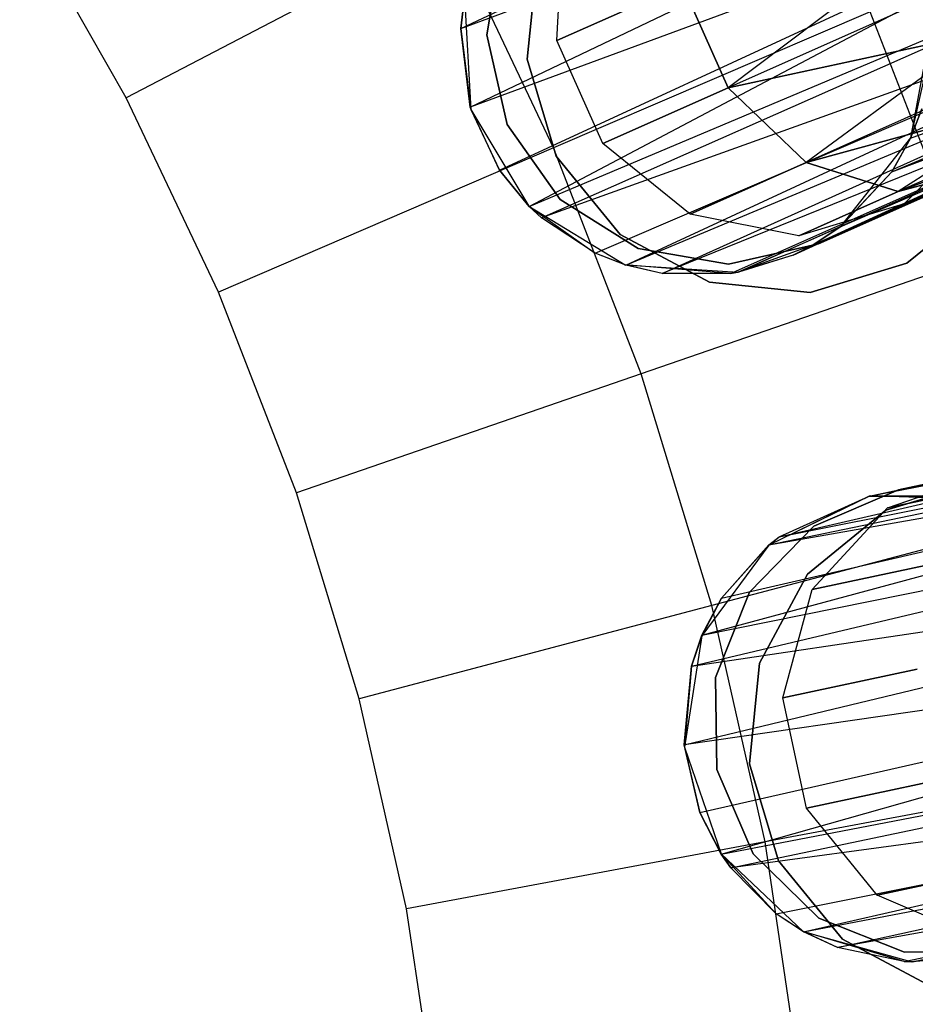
# Model space of a CAD drawing. Extents: x 0.3 to 7.1, y -3.38 to 3.38.
# Tile 295 of 394: x 4.75 to 5.13, y 0.19 to 0.6. Entities that reach past the tile are written whole.
import ezdxf

# ---------------------------------------------------------------- set-up
doc = ezdxf.new("R2010")
doc.units = 0
doc.header["$LTSCALE"] = 2.54
doc.layers.get('0').update_dxf_attribs({"linetype": 'CONTINUOUS'})

# ---------------------------------------------------------------- blocks, each defined once
blk = doc.blocks.new('SINGLES_B_BB_STL')
at = {"color": 0}
for p, q in [((4.9343, 0.6006, 41.63722), (5.26478, 0.75711, 41.48944)), ((4.9343, 0.6006, 41.63722), (5.26478, 0.75711, 41.48944)), ((4.9343, 0.6006, 41.63722), (5.27193, 0.72669, 41.47787)), ((4.9343, 0.6006, 41.63722), (5.27193, 0.72669, 41.47787)), ((4.93828, 0.56733, 41.63025), (5.27193, 0.72669, 41.47787)), ((4.93828, 0.56733, 41.63025), (5.27193, 0.72669, 41.47787)), ((5.28496, 0.69514, 41.47603), (4.93828, 0.56733, 41.63025)), ((5.28496, 0.69514, 41.47603), (4.93828, 0.56733, 41.63025)), ((4.95071, 0.54059, 41.63059), (5.28496, 0.69514, 41.47603)), ((4.95071, 0.54059, 41.63059), (5.28496, 0.69514, 41.47603)), ((4.96325, 0.52517, 41.63424), (5.28496, 0.69514, 41.47603)), ((4.96325, 0.52517, 41.63424), (5.28496, 0.69514, 41.47603)), ((4.96325, 0.52517, 41.63424), (5.30153, 0.66789, 41.48405)), ((4.96325, 0.52517, 41.63424), (5.30153, 0.66789, 41.48405)), ((4.96849, 0.52027, 41.6362), (5.30153, 0.66789, 41.48405)), ((4.96849, 0.52027, 41.6362), (5.30153, 0.66789, 41.48405)), ((4.79235, 0.57128, 5.4454), (4.74717, 0.65067, 5.4454)), ((4.79235, 0.57128, 5.4454), (4.74717, 0.65067, 5.4454)), ((5.11713, 0.53981, 41.73706), (5.37563, 0.64837, 41.60224)), ((5.11713, 0.53981, 41.73706), (5.37563, 0.64837, 41.60224)), ((5.12512, 0.55407, 41.74614), (5.37563, 0.64837, 41.60224)), ((5.12512, 0.55407, 41.74614), (5.37563, 0.64837, 41.60224)), ((5.32017, 0.64672, 41.50071), (4.96849, 0.52027, 41.6362)), ((5.32017, 0.64672, 41.50071), (4.96849, 0.52027, 41.6362)), ((4.99136, 0.5053, 41.64662), (5.32017, 0.64672, 41.50071)), ((4.99136, 0.5053, 41.64662), (5.32017, 0.64672, 41.50071)), ((5.00425, 0.50025, 41.65345), (5.32017, 0.64672, 41.50071)), ((5.00425, 0.50025, 41.65345), (5.32017, 0.64672, 41.50071)), ((4.92956, 0.6428, 5.32719), (4.79235, 0.57128, 5.4454)), ((4.92956, 0.6428, 5.32719), (4.79235, 0.57128, 5.4454)), ((4.97367, 0.54997, 5.32719), (4.92956, 0.6428, 5.32719)), ((4.97367, 0.54997, 5.32719), (4.92956, 0.6428, 5.32719)), ((4.97509, 0.59555, 14.06404), (4.97765, 0.64308, 14.06902)), ((4.97509, 0.59555, 14.19723), (4.97765, 0.64308, 14.19224)), ((4.97509, 0.59555, 14.06404), (4.97765, 0.64308, 14.06902)), ((4.97509, 0.59555, 14.19723), (4.97765, 0.64308, 14.19224)), ((5.13249, 0.63943, 13.85926), (5.04772, 0.57549, 13.94423)), ((5.13249, 0.63943, 13.85926), (5.04772, 0.57549, 13.94423)), ((5.13249, 0.63943, 14.40201), (5.04772, 0.57549, 14.31703)), ((5.13249, 0.63943, 14.40201), (5.04772, 0.57549, 14.31703)), ((4.94534, 0.598, 14.22658), (4.95195, 0.63645, 14.22658)), ((4.95195, 0.63645, 14.02658), (4.94534, 0.598, 14.02658)), ((4.95195, 0.63645, 14.02658), (4.94534, 0.598, 14.02658)), ((4.94534, 0.598, 14.22658), (4.95195, 0.63645, 14.22658)), ((5.00425, 0.50025, 41.65345), (5.33204, 0.63756, 41.51479)), ((5.00425, 0.50025, 41.65345), (5.33204, 0.63756, 41.51479)), ((5.01969, 0.49672, 41.66237), (5.33204, 0.63756, 41.51479)), ((5.01969, 0.49672, 41.66237), (5.33204, 0.63756, 41.51479)), ((5.36581, 0.63435, 41.57321), (5.08368, 0.50878, 41.70694)), ((5.36581, 0.63435, 41.57321), (5.08368, 0.50878, 41.70694)), ((5.09526, 0.51649, 41.71655), (5.36581, 0.63435, 41.57321)), ((5.09526, 0.51649, 41.71655), (5.36581, 0.63435, 41.57321)), ((5.11713, 0.53981, 41.73706), (5.36581, 0.63435, 41.57321)), ((5.11713, 0.53981, 41.73706), (5.36581, 0.63435, 41.57321)), ((4.96242, 0.58763, 41.9), (4.96672, 0.63033, 41.9)), ((4.96672, 0.63033, 41.7), (4.96242, 0.58763, 41.7)), ((4.96672, 0.63033, 41.7), (4.96242, 0.58763, 41.7)), ((4.96242, 0.58763, 41.9), (4.96672, 0.63033, 41.9)), ((5.34974, 0.63058, 41.54115), (5.01969, 0.49672, 41.66237)), ((5.34974, 0.63058, 41.54115), (5.01969, 0.49672, 41.66237)), ((5.0487, 0.49672, 41.68102), (5.34974, 0.63058, 41.54115)), ((5.0487, 0.49672, 41.68102), (5.34974, 0.63058, 41.54115)), ((5.05214, 0.49729, 41.68339), (5.34974, 0.63058, 41.54115)), ((5.05214, 0.49729, 41.68339), (5.34974, 0.63058, 41.54115)), ((5.07534, 0.50453, 41.70038), (5.34974, 0.63058, 41.54115)), ((5.07534, 0.50453, 41.70038), (5.34974, 0.63058, 41.54115)), ((5.08368, 0.50878, 41.70694), (5.34974, 0.63058, 41.54115)), ((5.08368, 0.50878, 41.70694), (5.34974, 0.63058, 41.54115)), ((4.97509, 0.59555, 14.06404), (5.02825, 0.61922, 13.94423)), ((4.97509, 0.59555, 14.06404), (5.02825, 0.61922, 13.94423)), ((5.02825, 0.61922, 14.31703), (4.97509, 0.59555, 14.19723)), ((5.02825, 0.61922, 14.31703), (4.97509, 0.59555, 14.19723)), ((5.04772, 0.57549, 13.94423), (5.02825, 0.61922, 13.94423)), ((5.02825, 0.61922, 14.31703), (5.04772, 0.57549, 14.31703)), ((5.04772, 0.57549, 13.94423), (5.02825, 0.61922, 13.94423)), ((5.02825, 0.61922, 14.31703), (5.04772, 0.57549, 14.31703)), ((4.9343, 0.6006, 41.63722), (4.93594, 0.61433, 41.6422)), ((4.9343, 0.6006, 41.63722), (4.93594, 0.61433, 41.6422)), ((5.14335, 0.61807, 13.86189), (5.04772, 0.57549, 13.94423)), ((5.14335, 0.61807, 13.86189), (5.04772, 0.57549, 13.94423)), ((5.14335, 0.61807, 14.39938), (5.04772, 0.57549, 14.31703)), ((5.14335, 0.61807, 14.39938), (5.04772, 0.57549, 14.31703)), ((4.93589, 0.61409, 41.90698), (4.9343, 0.6006, 41.63722)), ((4.93589, 0.61409, 41.90698), (4.9343, 0.6006, 41.63722)), ((4.93589, 0.61409, 41.90698), (4.93859, 0.5663, 41.90698)), ((4.93589, 0.61409, 41.90698), (4.93859, 0.5663, 41.90698)), ((5.10797, 0.60779, 5.19861), (4.97367, 0.54997, 5.32719)), ((5.10797, 0.60779, 5.19861), (4.97367, 0.54997, 5.32719)), ((5.149, 0.50188, 5.19861), (5.10797, 0.60779, 5.19861)), ((5.149, 0.50188, 5.19861), (5.10797, 0.60779, 5.19861)), ((4.93828, 0.56733, 41.63025), (4.9343, 0.6006, 41.63722)), ((4.9343, 0.6006, 41.63722), (4.93859, 0.5663, 41.90698)), ((4.9343, 0.6006, 41.63722), (4.93859, 0.5663, 41.90698)), ((4.93828, 0.56733, 41.63025), (4.9343, 0.6006, 41.63722)), ((4.95395, 0.55994, 14.22658), (4.94534, 0.598, 14.22658)), ((4.94534, 0.598, 14.02658), (4.95395, 0.55994, 14.02658)), ((4.94534, 0.598, 14.02658), (4.95395, 0.55994, 14.02658)), ((4.94534, 0.598, 14.02658), (4.94534, 0.598, 14.22658)), ((4.95395, 0.55994, 14.22658), (4.94534, 0.598, 14.22658)), ((4.94534, 0.598, 14.02658), (4.94534, 0.598, 14.22658)), ((5.04772, 0.57549, 13.94423), (5.15585, 0.59896, 13.86962)), ((5.15585, 0.59896, 14.39164), (5.04772, 0.57549, 14.31703)), ((5.04772, 0.57549, 13.94423), (5.15585, 0.59896, 13.86962)), ((5.15585, 0.59896, 14.39164), (5.04772, 0.57549, 14.31703)), ((5.15585, 0.59896, 13.86962), (5.08078, 0.54382, 13.95819)), ((5.15585, 0.59896, 13.86962), (5.08078, 0.54382, 13.95819)), ((5.15585, 0.59896, 14.39164), (5.08078, 0.54382, 14.30308)), ((5.15585, 0.59896, 14.39164), (5.08078, 0.54382, 14.30308)), ((5.12521, 0.55426, 41.90698), (5.13402, 0.6013, 41.90698)), ((5.12521, 0.55426, 41.90698), (5.13402, 0.6013, 41.90698)), ((4.99456, 0.55183, 14.06404), (4.97509, 0.59555, 14.06404)), ((4.99456, 0.55183, 14.19723), (4.97509, 0.59555, 14.19723)), ((4.97509, 0.59555, 14.19723), (4.97509, 0.59555, 14.06404)), ((4.99456, 0.55183, 14.06404), (4.97509, 0.59555, 14.06404)), ((4.97509, 0.59555, 14.19723), (4.97509, 0.59555, 14.06404)), ((4.99456, 0.55183, 14.19723), (4.97509, 0.59555, 14.19723)), ((5.12521, 0.55426, 41.90698), (5.13417, 0.59378, 41.76296)), ((5.12521, 0.55426, 41.90698), (5.13417, 0.59378, 41.76296)), ((4.97479, 0.54653, 41.9), (4.96242, 0.58763, 41.9)), ((4.96242, 0.58763, 41.7), (4.97479, 0.54653, 41.7)), ((4.96242, 0.58763, 41.7), (4.97479, 0.54653, 41.7)), ((4.96242, 0.58763, 41.7), (4.96242, 0.58763, 41.9)), ((4.97479, 0.54653, 41.9), (4.96242, 0.58763, 41.9)), ((4.96242, 0.58763, 41.7), (4.96242, 0.58763, 41.9)), ((5.16925, 0.58321, 13.88201), (5.08078, 0.54382, 13.95819)), ((5.16925, 0.58321, 13.88201), (5.08078, 0.54382, 13.95819)), ((5.16925, 0.58321, 14.37926), (5.08078, 0.54382, 14.30308)), ((5.16925, 0.58321, 14.37926), (5.08078, 0.54382, 14.30308)), ((4.99456, 0.55183, 14.06404), (5.04772, 0.57549, 13.94423)), ((4.99456, 0.55183, 14.06404), (5.04772, 0.57549, 13.94423)), ((5.04772, 0.57549, 14.31703), (4.99456, 0.55183, 14.19723)), ((5.04772, 0.57549, 14.31703), (4.99456, 0.55183, 14.19723)), ((5.08078, 0.54382, 13.95819), (5.04772, 0.57549, 13.94423)), ((5.04772, 0.57549, 14.31703), (5.08078, 0.54382, 14.30308)), ((5.08078, 0.54382, 13.95819), (5.04772, 0.57549, 13.94423)), ((5.04772, 0.57549, 14.31703), (5.08078, 0.54382, 14.30308)), ((4.83155, 0.48878, 5.4454), (4.79235, 0.57128, 5.4454)), ((4.83155, 0.48878, 5.4454), (4.79235, 0.57128, 5.4454)), ((5.08078, 0.54382, 13.95819), (5.18278, 0.57174, 13.89833)), ((5.18278, 0.57174, 14.36293), (5.08078, 0.54382, 14.30308)), ((5.08078, 0.54382, 13.95819), (5.18278, 0.57174, 13.89833)), ((5.18278, 0.57174, 14.36293), (5.08078, 0.54382, 14.30308)), ((5.18278, 0.57174, 13.89833), (5.11986, 0.53146, 13.9829)), ((5.18278, 0.57174, 13.89833), (5.11986, 0.53146, 13.9829)), ((5.18278, 0.57174, 14.36293), (5.11986, 0.53146, 14.27836)), ((5.18278, 0.57174, 14.36293), (5.11986, 0.53146, 14.27836)), ((4.95071, 0.54059, 41.63059), (4.93828, 0.56733, 41.63025)), ((4.93828, 0.56733, 41.63025), (4.93859, 0.5663, 41.90698)), ((4.93828, 0.56733, 41.63025), (4.93859, 0.5663, 41.90698)), ((4.95071, 0.54059, 41.63059), (4.93828, 0.56733, 41.63025)), ((4.93859, 0.5663, 41.90698), (4.96319, 0.52524, 41.90698)), ((4.93859, 0.5663, 41.90698), (4.95071, 0.54059, 41.63059)), ((4.93859, 0.5663, 41.90698), (4.96319, 0.52524, 41.90698)), ((4.93859, 0.5663, 41.90698), (4.95071, 0.54059, 41.63059)), ((5.19565, 0.56521, 13.91764), (5.11986, 0.53146, 13.9829)), ((5.19565, 0.56521, 13.91764), (5.11986, 0.53146, 13.9829)), ((5.19565, 0.56521, 14.34362), (5.11986, 0.53146, 14.27836)), ((5.19565, 0.56521, 14.34362), (5.11986, 0.53146, 14.27836)), ((5.12986, 0.56659, 41.75264), (5.12512, 0.55407, 41.74614)), ((5.12986, 0.56659, 41.75264), (5.12512, 0.55407, 41.74614)), ((5.12521, 0.55426, 41.90698), (5.12986, 0.56659, 41.75264)), ((5.12521, 0.55426, 41.90698), (5.12986, 0.56659, 41.75264)), ((4.97647, 0.52808, 14.22658), (4.95395, 0.55994, 14.22658)), ((4.95395, 0.55994, 14.02658), (4.97647, 0.52808, 14.02658)), ((4.95395, 0.55994, 14.02658), (4.97647, 0.52808, 14.02658)), ((4.95395, 0.55994, 14.02658), (4.95395, 0.55994, 14.22658)), ((4.97647, 0.52808, 14.22658), (4.95395, 0.55994, 14.22658)), ((4.95395, 0.55994, 14.02658), (4.95395, 0.55994, 14.22658)), ((5.11986, 0.53146, 13.9829), (5.20712, 0.56399, 13.93882)), ((5.20712, 0.56399, 14.32245), (5.11986, 0.53146, 14.27836)), ((5.11986, 0.53146, 13.9829), (5.20712, 0.56399, 13.93882)), ((5.20712, 0.56399, 14.32245), (5.11986, 0.53146, 14.27836)), ((5.15531, 0.55951, 14.09854), (5.12237, 0.52626, 14.08851)), ((5.15531, 0.55951, 14.16273), (5.12237, 0.52626, 14.17276)), ((5.15531, 0.55951, 14.09854), (5.12237, 0.52626, 14.08851)), ((5.15531, 0.55951, 14.16273), (5.12237, 0.52626, 14.17276)), ((5.0316, 0.52193, 14.06902), (4.99456, 0.55183, 14.06404)), ((5.0316, 0.52193, 14.19224), (4.99456, 0.55183, 14.19723)), ((4.99456, 0.55183, 14.19723), (4.99456, 0.55183, 14.06404)), ((5.0316, 0.52193, 14.06902), (4.99456, 0.55183, 14.06404)), ((4.99456, 0.55183, 14.19723), (4.99456, 0.55183, 14.06404)), ((5.0316, 0.52193, 14.19224), (4.99456, 0.55183, 14.19723)), ((5.09554, 0.5167, 41.90698), (5.12521, 0.55426, 41.90698)), ((5.09554, 0.5167, 41.90698), (5.12521, 0.55426, 41.90698)), ((5.11713, 0.53981, 41.73706), (5.12521, 0.55426, 41.90698)), ((5.11713, 0.53981, 41.73706), (5.12521, 0.55426, 41.90698)), ((5.12512, 0.55407, 41.74614), (5.11713, 0.53981, 41.73706)), ((5.12512, 0.55407, 41.74614), (5.11713, 0.53981, 41.73706)), ((5.12512, 0.55407, 41.74614), (5.12521, 0.55426, 41.90698)), ((5.12512, 0.55407, 41.74614), (5.12521, 0.55426, 41.90698)), ((4.97367, 0.54997, 5.32719), (4.83155, 0.48878, 5.4454)), ((4.97367, 0.54997, 5.32719), (4.83155, 0.48878, 5.4454)), ((5.01079, 0.45413, 5.32719), (4.97367, 0.54997, 5.32719)), ((5.01079, 0.45413, 5.32719), (4.97367, 0.54997, 5.32719)), ((5.1729, 0.54796, 14.22658), (5.08598, 0.50926, 14.22658)), ((5.08598, 0.50926, 14.02658), (5.1729, 0.54796, 14.02658)), ((5.1729, 0.54796, 14.22658), (5.08598, 0.50926, 14.22658)), ((5.08598, 0.50926, 14.02658), (5.1729, 0.54796, 14.02658)), ((5.00195, 0.51329, 41.9), (4.97479, 0.54653, 41.9)), ((4.97479, 0.54653, 41.7), (5.00195, 0.51329, 41.7)), ((4.97479, 0.54653, 41.7), (5.00195, 0.51329, 41.7)), ((4.97479, 0.54653, 41.7), (4.97479, 0.54653, 41.9)), ((5.00195, 0.51329, 41.9), (4.97479, 0.54653, 41.9)), ((4.97479, 0.54653, 41.7), (4.97479, 0.54653, 41.9)), ((5.0316, 0.52193, 14.06902), (5.08078, 0.54382, 13.95819)), ((5.0316, 0.52193, 14.06902), (5.08078, 0.54382, 13.95819)), ((5.08078, 0.54382, 14.30308), (5.0316, 0.52193, 14.19224)), ((5.08078, 0.54382, 14.30308), (5.0316, 0.52193, 14.19224)), ((5.11986, 0.53146, 13.9829), (5.08078, 0.54382, 13.95819)), ((5.08078, 0.54382, 14.30308), (5.11986, 0.53146, 14.27836)), ((5.11986, 0.53146, 13.9829), (5.08078, 0.54382, 13.95819)), ((5.08078, 0.54382, 14.30308), (5.11986, 0.53146, 14.27836)), ((4.96325, 0.52517, 41.63424), (4.95071, 0.54059, 41.63059)), ((4.95071, 0.54059, 41.63059), (4.96319, 0.52524, 41.90698)), ((4.95071, 0.54059, 41.63059), (4.96319, 0.52524, 41.90698)), ((4.96325, 0.52517, 41.63424), (4.95071, 0.54059, 41.63059)), ((5.11713, 0.53981, 41.73706), (5.09526, 0.51649, 41.71655)), ((5.11713, 0.53981, 41.73706), (5.09526, 0.51649, 41.71655)), ((5.11713, 0.53981, 41.73706), (5.09554, 0.5167, 41.90698)), ((5.11713, 0.53981, 41.73706), (5.09554, 0.5167, 41.90698)), ((5.156, 0.54124, 14.01272), (5.11986, 0.53146, 13.9829)), ((5.11986, 0.53146, 14.27836), (5.156, 0.54124, 14.24855)), ((5.156, 0.54124, 14.01272), (5.11986, 0.53146, 13.9829)), ((5.11986, 0.53146, 14.27836), (5.156, 0.54124, 14.24855)), ((5.12237, 0.52626, 14.08851), (5.156, 0.54124, 14.01272)), ((5.12237, 0.52626, 14.08851), (5.156, 0.54124, 14.01272)), ((5.156, 0.54124, 14.24855), (5.12237, 0.52626, 14.17276)), ((5.156, 0.54124, 14.24855), (5.12237, 0.52626, 14.17276)), ((5.07773, 0.5127, 14.07785), (5.11986, 0.53146, 13.9829)), ((5.07773, 0.5127, 14.07785), (5.11986, 0.53146, 13.9829)), ((5.11986, 0.53146, 14.27836), (5.07773, 0.5127, 14.18341)), ((5.11986, 0.53146, 14.27836), (5.07773, 0.5127, 14.18341)), ((5.00947, 0.50726, 14.22658), (4.97647, 0.52808, 14.22658)), ((4.97647, 0.52808, 14.02658), (5.00947, 0.50726, 14.02658)), ((4.97647, 0.52808, 14.02658), (5.00947, 0.50726, 14.02658)), ((4.97647, 0.52808, 14.02658), (4.97647, 0.52808, 14.22658)), ((5.00947, 0.50726, 14.22658), (4.97647, 0.52808, 14.22658)), ((4.97647, 0.52808, 14.02658), (4.97647, 0.52808, 14.22658)), ((5.15679, 0.5282, 41.9), (5.12356, 0.50104, 41.9)), ((5.12356, 0.50104, 41.7), (5.15679, 0.5282, 41.7)), ((5.12356, 0.50104, 41.7), (5.15679, 0.5282, 41.7)), ((5.15679, 0.5282, 41.9), (5.12356, 0.50104, 41.9)), ((4.96319, 0.52524, 41.90698), (5.00405, 0.50031, 41.90698)), ((4.96319, 0.52524, 41.90698), (5.00405, 0.50031, 41.90698)), ((4.96319, 0.52524, 41.90698), (4.99136, 0.5053, 41.64662)), ((4.96319, 0.52524, 41.90698), (4.99136, 0.5053, 41.64662)), ((4.96319, 0.52524, 41.90698), (4.96849, 0.52027, 41.6362)), ((4.96325, 0.52517, 41.63424), (4.96319, 0.52524, 41.90698)), ((4.96325, 0.52517, 41.63424), (4.96319, 0.52524, 41.90698)), ((4.96319, 0.52524, 41.90698), (4.96849, 0.52027, 41.6362)), ((4.96849, 0.52027, 41.6362), (4.96325, 0.52517, 41.63424)), ((4.96849, 0.52027, 41.6362), (4.96325, 0.52517, 41.63424)), ((5.12237, 0.52626, 14.08851), (5.07773, 0.5127, 14.07785)), ((5.12237, 0.52626, 14.17276), (5.07773, 0.5127, 14.18341)), ((5.12237, 0.52626, 14.08851), (5.07773, 0.5127, 14.07785)), ((5.12237, 0.52626, 14.17276), (5.07773, 0.5127, 14.18341)), ((5.12237, 0.52626, 14.17276), (5.12237, 0.52626, 14.08851)), ((5.12237, 0.52626, 14.17276), (5.12237, 0.52626, 14.08851)), ((4.99136, 0.5053, 41.64662), (4.96849, 0.52027, 41.6362)), ((4.99136, 0.5053, 41.64662), (4.96849, 0.52027, 41.6362)), ((5.07773, 0.5127, 14.07785), (5.0316, 0.52193, 14.06902)), ((5.07773, 0.5127, 14.18341), (5.0316, 0.52193, 14.19224)), ((5.0316, 0.52193, 14.19224), (5.0316, 0.52193, 14.06902)), ((5.07773, 0.5127, 14.07785), (5.0316, 0.52193, 14.06902)), ((5.0316, 0.52193, 14.19224), (5.0316, 0.52193, 14.06902)), ((5.07773, 0.5127, 14.18341), (5.0316, 0.52193, 14.19224)), ((5.05181, 0.49723, 41.90698), (5.09554, 0.5167, 41.90698)), ((5.05181, 0.49723, 41.90698), (5.09554, 0.5167, 41.90698)), ((5.08368, 0.50878, 41.70694), (5.09554, 0.5167, 41.90698)), ((5.08368, 0.50878, 41.70694), (5.09554, 0.5167, 41.90698)), ((5.09526, 0.51649, 41.71655), (5.08368, 0.50878, 41.70694)), ((5.09526, 0.51649, 41.71655), (5.08368, 0.50878, 41.70694)), ((5.09526, 0.51649, 41.71655), (5.09554, 0.5167, 41.90698)), ((5.09526, 0.51649, 41.71655), (5.09554, 0.5167, 41.90698)), ((5.03975, 0.49297, 41.9), (5.00195, 0.51329, 41.9)), ((5.00195, 0.51329, 41.7), (5.03975, 0.49297, 41.7)), ((5.00195, 0.51329, 41.7), (5.03975, 0.49297, 41.7)), ((5.00195, 0.51329, 41.7), (5.00195, 0.51329, 41.9)), ((5.03975, 0.49297, 41.9), (5.00195, 0.51329, 41.9)), ((5.00195, 0.51329, 41.7), (5.00195, 0.51329, 41.9)), ((5.07773, 0.5127, 14.18341), (5.07773, 0.5127, 14.07785)), ((5.07773, 0.5127, 14.18341), (5.07773, 0.5127, 14.07785)), ((5.04792, 0.50065, 14.22658), (5.00947, 0.50726, 14.22658)), ((5.00947, 0.50726, 14.02658), (5.04792, 0.50065, 14.02658)), ((5.00947, 0.50726, 14.02658), (5.04792, 0.50065, 14.02658)), ((5.00947, 0.50726, 14.02658), (5.00947, 0.50726, 14.22658)), ((5.04792, 0.50065, 14.22658), (5.00947, 0.50726, 14.22658)), ((5.00947, 0.50726, 14.02658), (5.00947, 0.50726, 14.22658)), ((5.08598, 0.50926, 14.22658), (5.04792, 0.50065, 14.22658)), ((5.04792, 0.50065, 14.02658), (5.08598, 0.50926, 14.02658)), ((5.04792, 0.50065, 14.02658), (5.08598, 0.50926, 14.02658)), ((5.08598, 0.50926, 14.22658), (5.04792, 0.50065, 14.22658)), ((5.08368, 0.50878, 41.70694), (5.05181, 0.49723, 41.90698)), ((5.08368, 0.50878, 41.70694), (5.05181, 0.49723, 41.90698)), ((5.08368, 0.50878, 41.70694), (5.07534, 0.50453, 41.70038)), ((5.08368, 0.50878, 41.70694), (5.07534, 0.50453, 41.70038)), ((5.08598, 0.50926, 14.02658), (5.08598, 0.50926, 14.22658)), ((5.08598, 0.50926, 14.02658), (5.08598, 0.50926, 14.22658)), ((5.00425, 0.50025, 41.65345), (4.99136, 0.5053, 41.64662)), ((5.00405, 0.50031, 41.90698), (4.99136, 0.5053, 41.64662)), ((5.00425, 0.50025, 41.65345), (4.99136, 0.5053, 41.64662)), ((5.00405, 0.50031, 41.90698), (4.99136, 0.5053, 41.64662)), ((5.149, 0.50188, 5.19861), (5.01079, 0.45413, 5.32719)), ((5.149, 0.50188, 5.19861), (5.01079, 0.45413, 5.32719)), ((5.07534, 0.50453, 41.70038), (5.05181, 0.49723, 41.90698)), ((5.07534, 0.50453, 41.70038), (5.05181, 0.49723, 41.90698)), ((5.07534, 0.50453, 41.70038), (5.05214, 0.49729, 41.68339)), ((5.07534, 0.50453, 41.70038), (5.05214, 0.49729, 41.68339)), ((5.00405, 0.50031, 41.90698), (5.05181, 0.49723, 41.90698)), ((5.01969, 0.49672, 41.66237), (5.00405, 0.50031, 41.90698)), ((5.00405, 0.50031, 41.90698), (5.00425, 0.50025, 41.65345)), ((5.01969, 0.49672, 41.66237), (5.00405, 0.50031, 41.90698)), ((5.0487, 0.49672, 41.68102), (5.00405, 0.50031, 41.90698)), ((5.0487, 0.49672, 41.68102), (5.00405, 0.50031, 41.90698)), ((5.00405, 0.50031, 41.90698), (5.05181, 0.49723, 41.90698)), ((5.00405, 0.50031, 41.90698), (5.00425, 0.50025, 41.65345)), ((5.01969, 0.49672, 41.66237), (5.00425, 0.50025, 41.65345)), ((5.01969, 0.49672, 41.66237), (5.00425, 0.50025, 41.65345)), ((5.04792, 0.50065, 14.02658), (5.04792, 0.50065, 14.22658)), ((5.04792, 0.50065, 14.02658), (5.04792, 0.50065, 14.22658)), ((5.05214, 0.49729, 41.68339), (5.0487, 0.49672, 41.68102)), ((5.05214, 0.49729, 41.68339), (5.0487, 0.49672, 41.68102)), ((5.05214, 0.49729, 41.68339), (5.05181, 0.49723, 41.90698)), ((5.05214, 0.49729, 41.68339), (5.05181, 0.49723, 41.90698)), ((5.12356, 0.50104, 41.9), (5.08246, 0.48867, 41.9)), ((5.08246, 0.48867, 41.7), (5.12356, 0.50104, 41.7)), ((5.08246, 0.48867, 41.7), (5.12356, 0.50104, 41.7)), ((5.12356, 0.50104, 41.9), (5.08246, 0.48867, 41.9)), ((5.12356, 0.50104, 41.7), (5.12356, 0.50104, 41.9)), ((5.12356, 0.50104, 41.7), (5.12356, 0.50104, 41.9)), ((5.0487, 0.49672, 41.68102), (5.01969, 0.49672, 41.66237)), ((5.0487, 0.49672, 41.68102), (5.01969, 0.49672, 41.66237)), ((5.0487, 0.49672, 41.68102), (5.05181, 0.49723, 41.90698)), ((5.0487, 0.49672, 41.68102), (5.05181, 0.49723, 41.90698)), ((5.08246, 0.48867, 41.9), (5.03975, 0.49297, 41.9)), ((5.03975, 0.49297, 41.7), (5.08246, 0.48867, 41.7)), ((5.03975, 0.49297, 41.7), (5.08246, 0.48867, 41.7)), ((5.03975, 0.49297, 41.7), (5.03975, 0.49297, 41.9)), ((5.08246, 0.48867, 41.9), (5.03975, 0.49297, 41.9)), ((5.03975, 0.49297, 41.7), (5.03975, 0.49297, 41.9)), ((4.86455, 0.4036, 5.4454), (4.83155, 0.48878, 5.4454)), ((4.86455, 0.4036, 5.4454), (4.83155, 0.48878, 5.4454)), ((5.08246, 0.48867, 41.7), (5.08246, 0.48867, 41.9)), ((5.08246, 0.48867, 41.7), (5.08246, 0.48867, 41.9)), ((5.10748, 0.40219, 41.69962), (5.41553, 0.46767, 41.56472)), ((5.10748, 0.40219, 41.69962), (5.41553, 0.46767, 41.56472)), ((5.10748, 0.40219, 41.69962), (5.43218, 0.46482, 41.59578)), ((5.10748, 0.40219, 41.69962), (5.43218, 0.46482, 41.59578)), ((5.06938, 0.38492, 41.67088), (5.40639, 0.46326, 41.54523)), ((5.06938, 0.38492, 41.67088), (5.40639, 0.46326, 41.54523)), ((5.10748, 0.40219, 41.69962), (5.40639, 0.46326, 41.54523)), ((5.10748, 0.40219, 41.69962), (5.40639, 0.46326, 41.54523)), ((5.01079, 0.45413, 5.32719), (4.86455, 0.4036, 5.4454)), ((5.01079, 0.45413, 5.32719), (4.86455, 0.4036, 5.4454)), ((5.04074, 0.35581, 5.32719), (5.01079, 0.45413, 5.32719)), ((5.04074, 0.35581, 5.32719), (5.01079, 0.45413, 5.32719)), ((5.06503, 0.38152, 41.66739), (5.39642, 0.45024, 41.52061)), ((5.06503, 0.38152, 41.66739), (5.39642, 0.45024, 41.52061)), ((5.06938, 0.38492, 41.67088), (5.39642, 0.45024, 41.52061)), ((5.06938, 0.38492, 41.67088), (5.39642, 0.45024, 41.52061)), ((5.03658, 0.34317, 41.6422), (5.39224, 0.43949, 41.50809)), ((5.03658, 0.34317, 41.6422), (5.39224, 0.43949, 41.50809)), ((5.04485, 0.35884, 41.65019), (5.39224, 0.43949, 41.50809)), ((5.04485, 0.35884, 41.65019), (5.39224, 0.43949, 41.50809)), ((5.06503, 0.38152, 41.66739), (5.39224, 0.43949, 41.50809)), ((5.06503, 0.38152, 41.66739), (5.39224, 0.43949, 41.50809)), ((5.11991, 0.40483, 14.22658), (5.21298, 0.42461, 14.22658)), ((5.21298, 0.42461, 14.02658), (5.11991, 0.40483, 14.02658)), ((5.21298, 0.42461, 14.02658), (5.11991, 0.40483, 14.02658)), ((5.11991, 0.40483, 14.22658), (5.21298, 0.42461, 14.22658)), ((5.03212, 0.33008, 41.63722), (5.38792, 0.41446, 41.48944)), ((5.03212, 0.33008, 41.63722), (5.38792, 0.41446, 41.48944)), ((5.03658, 0.34317, 41.6422), (5.38792, 0.41446, 41.48944)), ((5.03658, 0.34317, 41.6422), (5.38792, 0.41446, 41.48944)), ((5.11525, 0.3972, 14.07785), (5.15935, 0.41247, 14.08851)), ((5.11525, 0.3972, 14.18341), (5.15935, 0.41247, 14.17276)), ((5.11525, 0.3972, 14.07785), (5.15935, 0.41247, 14.08851)), ((5.11525, 0.3972, 14.18341), (5.15935, 0.41247, 14.17276)), ((5.11458, 0.39622, 41.9), (5.15568, 0.40859, 41.9)), ((5.15568, 0.40859, 41.7), (5.11458, 0.39622, 41.7)), ((5.15568, 0.40859, 41.7), (5.11458, 0.39622, 41.7)), ((5.11458, 0.39622, 41.9), (5.15568, 0.40859, 41.9)), ((5.11525, 0.3972, 14.07785), (5.16037, 0.40679, 13.9829)), ((5.11525, 0.3972, 14.07785), (5.16037, 0.40679, 13.9829)), ((5.16037, 0.40679, 14.27836), (5.11525, 0.3972, 14.18341)), ((5.16037, 0.40679, 14.27836), (5.11525, 0.3972, 14.18341)), ((4.89116, 0.31622, 5.4454), (4.86455, 0.4036, 5.4454)), ((4.89116, 0.31622, 5.4454), (4.86455, 0.4036, 5.4454)), ((5.108, 0.4023, 41.90698), (5.06493, 0.38143, 41.90698)), ((5.108, 0.4023, 41.90698), (5.06493, 0.38143, 41.90698)), ((5.10748, 0.40219, 41.69962), (5.06493, 0.38143, 41.90698)), ((5.10748, 0.40219, 41.69962), (5.06493, 0.38143, 41.90698)), ((5.06938, 0.38492, 41.67088), (5.10748, 0.40219, 41.69962)), ((5.06938, 0.38492, 41.67088), (5.10748, 0.40219, 41.69962)), ((5.08406, 0.38943, 14.22658), (5.11991, 0.40483, 14.22658)), ((5.11991, 0.40483, 14.02658), (5.08406, 0.38943, 14.02658)), ((5.11991, 0.40483, 14.02658), (5.08406, 0.38943, 14.02658)), ((5.08406, 0.38943, 14.22658), (5.11991, 0.40483, 14.22658)), ((5.10748, 0.40219, 41.69962), (5.108, 0.4023, 41.90698)), ((5.10748, 0.40219, 41.69962), (5.108, 0.4023, 41.90698)), ((5.10748, 0.40219, 41.69962), (5.15043, 0.40212, 41.72901)), ((5.10748, 0.40219, 41.69962), (5.15043, 0.40212, 41.72901)), ((5.15584, 0.40076, 41.90698), (5.108, 0.4023, 41.90698)), ((5.15571, 0.4008, 41.73241), (5.108, 0.4023, 41.90698)), ((5.15584, 0.40076, 41.90698), (5.108, 0.4023, 41.90698)), ((5.15571, 0.4008, 41.73241), (5.108, 0.4023, 41.90698)), ((5.15043, 0.40212, 41.72901), (5.108, 0.4023, 41.90698)), ((5.15043, 0.40212, 41.72901), (5.108, 0.4023, 41.90698)), ((5.11991, 0.40483, 14.22658), (5.11991, 0.40483, 14.02658)), ((5.11991, 0.40483, 14.22658), (5.11991, 0.40483, 14.02658)), ((5.08336, 0.36262, 14.06902), (5.11525, 0.3972, 14.07785)), ((5.08336, 0.36262, 14.19224), (5.11525, 0.3972, 14.18341)), ((5.08336, 0.36262, 14.06902), (5.11525, 0.3972, 14.07785)), ((5.08336, 0.36262, 14.19224), (5.11525, 0.3972, 14.18341)), ((5.11525, 0.3972, 14.18341), (5.11525, 0.3972, 14.07785)), ((5.11525, 0.3972, 14.18341), (5.11525, 0.3972, 14.07785)), ((5.1821, 0.39322, 5.19861), (5.04074, 0.35581, 5.32719)), ((5.1821, 0.39322, 5.19861), (5.04074, 0.35581, 5.32719)), ((5.08134, 0.36907, 41.9), (5.11458, 0.39622, 41.9)), ((5.11458, 0.39622, 41.7), (5.08134, 0.36907, 41.7)), ((5.11458, 0.39622, 41.7), (5.08134, 0.36907, 41.7)), ((5.08134, 0.36907, 41.9), (5.11458, 0.39622, 41.9)), ((5.11458, 0.39622, 41.7), (5.11458, 0.39622, 41.9)), ((5.11458, 0.39622, 41.7), (5.11458, 0.39622, 41.9)), ((5.05683, 0.36148, 14.22658), (5.08406, 0.38943, 14.22658)), ((5.08406, 0.38943, 14.02658), (5.05683, 0.36148, 14.02658)), ((5.08406, 0.38943, 14.02658), (5.05683, 0.36148, 14.02658)), ((5.05683, 0.36148, 14.22658), (5.08406, 0.38943, 14.22658)), ((5.08406, 0.38943, 14.02658), (5.08406, 0.38943, 14.22658)), ((5.08406, 0.38943, 14.02658), (5.08406, 0.38943, 14.22658)), ((5.06493, 0.38143, 41.90698), (5.06938, 0.38492, 41.67088)), ((5.06493, 0.38143, 41.90698), (5.06938, 0.38492, 41.67088)), ((5.06503, 0.38152, 41.66739), (5.06938, 0.38492, 41.67088)), ((5.06503, 0.38152, 41.66739), (5.06938, 0.38492, 41.67088)), ((5.0291, 0.29671, 41.63025), (5.38858, 0.38321, 41.47787)), ((5.0291, 0.29671, 41.63025), (5.38858, 0.38321, 41.47787)), ((5.03212, 0.33008, 41.63722), (5.38858, 0.38321, 41.47787)), ((5.03212, 0.33008, 41.63722), (5.38858, 0.38321, 41.47787)), ((5.06493, 0.38143, 41.90698), (5.03648, 0.34294, 41.90698)), ((5.06493, 0.38143, 41.90698), (5.03648, 0.34294, 41.90698)), ((5.04485, 0.35884, 41.65019), (5.06503, 0.38152, 41.66739)), ((5.04485, 0.35884, 41.65019), (5.06503, 0.38152, 41.66739)), ((5.04485, 0.35884, 41.65019), (5.06493, 0.38143, 41.90698)), ((5.04485, 0.35884, 41.65019), (5.06493, 0.38143, 41.90698)), ((5.06503, 0.38152, 41.66739), (5.06493, 0.38143, 41.90698)), ((5.06503, 0.38152, 41.66739), (5.06493, 0.38143, 41.90698)), ((5.08336, 0.36262, 14.06902), (5.13602, 0.37382, 13.95819)), ((5.08336, 0.36262, 14.06902), (5.13602, 0.37382, 13.95819)), ((5.13602, 0.37382, 14.30308), (5.08336, 0.36262, 14.19224)), ((5.13602, 0.37382, 14.30308), (5.08336, 0.36262, 14.19224)), ((5.06103, 0.33126, 41.9), (5.08134, 0.36907, 41.9)), ((5.08134, 0.36907, 41.7), (5.06103, 0.33126, 41.7)), ((5.08134, 0.36907, 41.7), (5.06103, 0.33126, 41.7)), ((5.06103, 0.33126, 41.9), (5.08134, 0.36907, 41.9)), ((5.08134, 0.36907, 41.7), (5.08134, 0.36907, 41.9)), ((5.08134, 0.36907, 41.7), (5.08134, 0.36907, 41.9)), ((5.04238, 0.32524, 14.22658), (5.05683, 0.36148, 14.22658)), ((5.05683, 0.36148, 14.02658), (5.04238, 0.32524, 14.02658)), ((5.05683, 0.36148, 14.02658), (5.04238, 0.32524, 14.02658)), ((5.04238, 0.32524, 14.22658), (5.05683, 0.36148, 14.22658)), ((5.05683, 0.36148, 14.02658), (5.05683, 0.36148, 14.22658)), ((5.05683, 0.36148, 14.02658), (5.05683, 0.36148, 14.22658)), ((5.07097, 0.31666, 14.06404), (5.08336, 0.36262, 14.06902)), ((5.07097, 0.31666, 14.19723), (5.08336, 0.36262, 14.19224)), ((5.07097, 0.31666, 14.06404), (5.08336, 0.36262, 14.06902)), ((5.07097, 0.31666, 14.19723), (5.08336, 0.36262, 14.19224)), ((5.08336, 0.36262, 14.19224), (5.08336, 0.36262, 14.06902)), ((5.08336, 0.36262, 14.19224), (5.08336, 0.36262, 14.06902)), ((5.04074, 0.35581, 5.32719), (4.89116, 0.31622, 5.4454)), ((5.04074, 0.35581, 5.32719), (4.89116, 0.31622, 5.4454)), ((5.04485, 0.35884, 41.65019), (5.03648, 0.34294, 41.90698)), ((5.04485, 0.35884, 41.65019), (5.03648, 0.34294, 41.90698)), ((5.03658, 0.34317, 41.6422), (5.04485, 0.35884, 41.65019)), ((5.03658, 0.34317, 41.6422), (5.04485, 0.35884, 41.65019)), ((5.06335, 0.25555, 5.32719), (5.04074, 0.35581, 5.32719)), ((5.06335, 0.25555, 5.32719), (5.04074, 0.35581, 5.32719)), ((5.39477, 0.34965, 41.47603), (5.0291, 0.29671, 41.63025)), ((5.39477, 0.34965, 41.47603), (5.0291, 0.29671, 41.63025)), ((5.0357, 0.26797, 41.63059), (5.39477, 0.34965, 41.47603)), ((5.0357, 0.26797, 41.63059), (5.39477, 0.34965, 41.47603)), ((5.04476, 0.25028, 41.63424), (5.39477, 0.34965, 41.47603)), ((5.04476, 0.25028, 41.63424), (5.39477, 0.34965, 41.47603)), ((5.03648, 0.34294, 41.90698), (5.02919, 0.29564, 41.90698)), ((5.03648, 0.34294, 41.90698), (5.02919, 0.29564, 41.90698)), ((5.03212, 0.33008, 41.63722), (5.03658, 0.34317, 41.6422)), ((5.03212, 0.33008, 41.63722), (5.03658, 0.34317, 41.6422)), ((5.03648, 0.34294, 41.90698), (5.03212, 0.33008, 41.63722)), ((5.03648, 0.34294, 41.90698), (5.03212, 0.33008, 41.63722)), ((5.03658, 0.34317, 41.6422), (5.03648, 0.34294, 41.90698)), ((5.03658, 0.34317, 41.6422), (5.03648, 0.34294, 41.90698)), ((5.05673, 0.28856, 41.9), (5.06103, 0.33126, 41.9)), ((5.06103, 0.33126, 41.7), (5.05673, 0.28856, 41.7)), ((5.06103, 0.33126, 41.7), (5.05673, 0.28856, 41.7)), ((5.05673, 0.28856, 41.9), (5.06103, 0.33126, 41.9)), ((5.06103, 0.33126, 41.7), (5.06103, 0.33126, 41.9)), ((5.06103, 0.33126, 41.7), (5.06103, 0.33126, 41.9)), ((5.0291, 0.29671, 41.63025), (5.03212, 0.33008, 41.63722)), ((5.0291, 0.29671, 41.63025), (5.03212, 0.33008, 41.63722)), ((5.03212, 0.33008, 41.63722), (5.02919, 0.29564, 41.90698)), ((5.03212, 0.33008, 41.63722), (5.02919, 0.29564, 41.90698)), ((5.07097, 0.31666, 14.06404), (5.12789, 0.32876, 13.94423)), ((5.07097, 0.31666, 14.06404), (5.12789, 0.32876, 13.94423)), ((5.12789, 0.32876, 14.31703), (5.07097, 0.31666, 14.19723)), ((5.12789, 0.32876, 14.31703), (5.07097, 0.31666, 14.19723)), ((5.04289, 0.28623, 14.22658), (5.04238, 0.32524, 14.22658)), ((5.04238, 0.32524, 14.02658), (5.04289, 0.28623, 14.02658)), ((5.04238, 0.32524, 14.02658), (5.04289, 0.28623, 14.02658)), ((5.04238, 0.32524, 14.02658), (5.04238, 0.32524, 14.22658)), ((5.04289, 0.28623, 14.22658), (5.04238, 0.32524, 14.22658)), ((5.04238, 0.32524, 14.02658), (5.04238, 0.32524, 14.22658)), ((5.04476, 0.25028, 41.63424), (5.40531, 0.31955, 41.48405)), ((5.04476, 0.25028, 41.63424), (5.40531, 0.31955, 41.48405)), ((5.04886, 0.2444, 41.6362), (5.40531, 0.31955, 41.48405)), ((5.04886, 0.2444, 41.6362), (5.40531, 0.31955, 41.48405)), ((4.91125, 0.22711, 5.4454), (4.89116, 0.31622, 5.4454)), ((4.91125, 0.22711, 5.4454), (4.89116, 0.31622, 5.4454)), ((5.08092, 0.26984, 14.06404), (5.07097, 0.31666, 14.06404)), ((5.08092, 0.26984, 14.19723), (5.07097, 0.31666, 14.19723)), ((5.07097, 0.31666, 14.19723), (5.07097, 0.31666, 14.06404)), ((5.08092, 0.26984, 14.06404), (5.07097, 0.31666, 14.06404)), ((5.07097, 0.31666, 14.19723), (5.07097, 0.31666, 14.06404)), ((5.08092, 0.26984, 14.19723), (5.07097, 0.31666, 14.19723)), ((5.0357, 0.26797, 41.63059), (5.0291, 0.29671, 41.63025)), ((5.0291, 0.29671, 41.63025), (5.02919, 0.29564, 41.90698)), ((5.0291, 0.29671, 41.63025), (5.02919, 0.29564, 41.90698)), ((5.0357, 0.26797, 41.63059), (5.0291, 0.29671, 41.63025)), ((5.02919, 0.29564, 41.90698), (5.04471, 0.25036, 41.90698)), ((5.02919, 0.29564, 41.90698), (5.0357, 0.26797, 41.63059)), ((5.02919, 0.29564, 41.90698), (5.04471, 0.25036, 41.90698)), ((5.02919, 0.29564, 41.90698), (5.0357, 0.26797, 41.63059)), ((5.41915, 0.29497, 41.50071), (5.04886, 0.2444, 41.6362)), ((5.41915, 0.29497, 41.50071), (5.04886, 0.2444, 41.6362)), ((5.06811, 0.225, 41.64662), (5.41915, 0.29497, 41.50071)), ((5.06811, 0.225, 41.64662), (5.41915, 0.29497, 41.50071)), ((5.07967, 0.21738, 41.65345), (5.41915, 0.29497, 41.50071)), ((5.07967, 0.21738, 41.65345), (5.41915, 0.29497, 41.50071)), ((5.0691, 0.24746, 41.9), (5.05673, 0.28856, 41.9)), ((5.05673, 0.28856, 41.7), (5.0691, 0.24746, 41.7)), ((5.05673, 0.28856, 41.7), (5.0691, 0.24746, 41.7)), ((5.05673, 0.28856, 41.7), (5.05673, 0.28856, 41.9)), ((5.0691, 0.24746, 41.9), (5.05673, 0.28856, 41.9)), ((5.05673, 0.28856, 41.7), (5.05673, 0.28856, 41.9)), ((5.05829, 0.25038, 14.22658), (5.04289, 0.28623, 14.22658)), ((5.04289, 0.28623, 14.02658), (5.05829, 0.25038, 14.02658)), ((5.04289, 0.28623, 14.02658), (5.05829, 0.25038, 14.02658)), ((5.04289, 0.28623, 14.02658), (5.04289, 0.28623, 14.22658)), ((5.05829, 0.25038, 14.22658), (5.04289, 0.28623, 14.22658)), ((5.04289, 0.28623, 14.02658), (5.04289, 0.28623, 14.22658)), ((5.20708, 0.28241, 5.19861), (5.06335, 0.25555, 5.32719)), ((5.20708, 0.28241, 5.19861), (5.06335, 0.25555, 5.32719)), ((5.07967, 0.21738, 41.65345), (5.42885, 0.28354, 41.51479)), ((5.07967, 0.21738, 41.65345), (5.42885, 0.28354, 41.51479)), ((5.08092, 0.26984, 14.06404), (5.13784, 0.28194, 13.94423)), ((5.08092, 0.26984, 14.06404), (5.13784, 0.28194, 13.94423)), ((5.13784, 0.28194, 14.31703), (5.08092, 0.26984, 14.19723)), ((5.13784, 0.28194, 14.31703), (5.08092, 0.26984, 14.19723)), ((5.09404, 0.21072, 41.66237), (5.42885, 0.28354, 41.51479)), ((5.09404, 0.21072, 41.66237), (5.42885, 0.28354, 41.51479)), ((5.44471, 0.27303, 41.54115), (5.09404, 0.21072, 41.66237)), ((5.44471, 0.27303, 41.54115), (5.09404, 0.21072, 41.66237)), ((5.12242, 0.20469, 41.68102), (5.44471, 0.27303, 41.54115)), ((5.12242, 0.20469, 41.68102), (5.44471, 0.27303, 41.54115)), ((5.1259, 0.20453, 41.68339), (5.44471, 0.27303, 41.54115)), ((5.1259, 0.20453, 41.68339), (5.44471, 0.27303, 41.54115)), ((5.04476, 0.25028, 41.63424), (5.0357, 0.26797, 41.63059)), ((5.0357, 0.26797, 41.63059), (5.04471, 0.25036, 41.90698)), ((5.0357, 0.26797, 41.63059), (5.04471, 0.25036, 41.90698)), ((5.04476, 0.25028, 41.63424), (5.0357, 0.26797, 41.63059)), ((5.11093, 0.2329, 14.06902), (5.08092, 0.26984, 14.06404)), ((5.11093, 0.2329, 14.19224), (5.08092, 0.26984, 14.19723)), ((5.08092, 0.26984, 14.19723), (5.08092, 0.26984, 14.06404)), ((5.11093, 0.2329, 14.06902), (5.08092, 0.26984, 14.06404)), ((5.08092, 0.26984, 14.19723), (5.08092, 0.26984, 14.06404)), ((5.11093, 0.2329, 14.19224), (5.08092, 0.26984, 14.19723)), ((5.06335, 0.25555, 5.32719), (4.91125, 0.22711, 5.4454)), ((5.06335, 0.25555, 5.32719), (4.91125, 0.22711, 5.4454)), ((5.07849, 0.15389, 5.32719), (5.06335, 0.25555, 5.32719)), ((5.07849, 0.15389, 5.32719), (5.06335, 0.25555, 5.32719)), ((5.04471, 0.25036, 41.90698), (5.07949, 0.21748, 41.90698)), ((5.04471, 0.25036, 41.90698), (5.07949, 0.21748, 41.90698)), ((5.04471, 0.25036, 41.90698), (5.06811, 0.225, 41.64662)), ((5.04471, 0.25036, 41.90698), (5.06811, 0.225, 41.64662)), ((5.04471, 0.25036, 41.90698), (5.04886, 0.2444, 41.6362)), ((5.04476, 0.25028, 41.63424), (5.04471, 0.25036, 41.90698)), ((5.04476, 0.25028, 41.63424), (5.04471, 0.25036, 41.90698)), ((5.04471, 0.25036, 41.90698), (5.04886, 0.2444, 41.6362)), ((5.04886, 0.2444, 41.6362), (5.04476, 0.25028, 41.63424)), ((5.04886, 0.2444, 41.6362), (5.04476, 0.25028, 41.63424)), ((5.08624, 0.22315, 14.22658), (5.05829, 0.25038, 14.22658)), ((5.05829, 0.25038, 14.02658), (5.08624, 0.22315, 14.02658)), ((5.05829, 0.25038, 14.02658), (5.08624, 0.22315, 14.02658)), ((5.05829, 0.25038, 14.02658), (5.05829, 0.25038, 14.22658)), ((5.08624, 0.22315, 14.22658), (5.05829, 0.25038, 14.22658)), ((5.05829, 0.25038, 14.02658), (5.05829, 0.25038, 14.22658)), ((5.09625, 0.21422, 41.9), (5.0691, 0.24746, 41.9)), ((5.0691, 0.24746, 41.7), (5.09625, 0.21422, 41.7)), ((5.0691, 0.24746, 41.7), (5.09625, 0.21422, 41.7)), ((5.0691, 0.24746, 41.7), (5.0691, 0.24746, 41.9)), ((5.09625, 0.21422, 41.9), (5.0691, 0.24746, 41.9)), ((5.0691, 0.24746, 41.7), (5.0691, 0.24746, 41.9)), ((5.06811, 0.225, 41.64662), (5.04886, 0.2444, 41.6362)), ((5.06811, 0.225, 41.64662), (5.04886, 0.2444, 41.6362)), ((5.11093, 0.2329, 14.06902), (5.16359, 0.24409, 13.95819)), ((5.11093, 0.2329, 14.06902), (5.16359, 0.24409, 13.95819)), ((5.16359, 0.24409, 14.30308), (5.11093, 0.2329, 14.19224)), ((5.16359, 0.24409, 14.30308), (5.11093, 0.2329, 14.19224)), ((5.15413, 0.21428, 14.07785), (5.11093, 0.2329, 14.06902)), ((5.15413, 0.21428, 14.18341), (5.11093, 0.2329, 14.19224)), ((5.11093, 0.2329, 14.19224), (5.11093, 0.2329, 14.06902)), ((5.15413, 0.21428, 14.07785), (5.11093, 0.2329, 14.06902)), ((5.11093, 0.2329, 14.19224), (5.11093, 0.2329, 14.06902)), ((5.15413, 0.21428, 14.18341), (5.11093, 0.2329, 14.19224)), ((4.92471, 0.13677, 5.4454), (4.91125, 0.22711, 5.4454)), ((4.92471, 0.13677, 5.4454), (4.91125, 0.22711, 5.4454)), ((5.07967, 0.21738, 41.65345), (5.06811, 0.225, 41.64662)), ((5.07949, 0.21748, 41.90698), (5.06811, 0.225, 41.64662)), ((5.07967, 0.21738, 41.65345), (5.06811, 0.225, 41.64662)), ((5.07949, 0.21748, 41.90698), (5.06811, 0.225, 41.64662)), ((5.12248, 0.20869, 14.22658), (5.08624, 0.22315, 14.22658)), ((5.08624, 0.22315, 14.02658), (5.12248, 0.20869, 14.02658)), ((5.08624, 0.22315, 14.02658), (5.12248, 0.20869, 14.02658)), ((5.08624, 0.22315, 14.02658), (5.08624, 0.22315, 14.22658)), ((5.12248, 0.20869, 14.22658), (5.08624, 0.22315, 14.22658)), ((5.08624, 0.22315, 14.02658), (5.08624, 0.22315, 14.22658)), ((5.07949, 0.21748, 41.90698), (5.12557, 0.20454, 41.90698)), ((5.09404, 0.21072, 41.66237), (5.07949, 0.21748, 41.90698)), ((5.07949, 0.21748, 41.90698), (5.07967, 0.21738, 41.65345)), ((5.09404, 0.21072, 41.66237), (5.07949, 0.21748, 41.90698)), ((5.12242, 0.20469, 41.68102), (5.07949, 0.21748, 41.90698)), ((5.12242, 0.20469, 41.68102), (5.07949, 0.21748, 41.90698)), ((5.07949, 0.21748, 41.90698), (5.12557, 0.20454, 41.90698)), ((5.07949, 0.21748, 41.90698), (5.07967, 0.21738, 41.65345)), ((5.09404, 0.21072, 41.66237), (5.07967, 0.21738, 41.65345)), ((5.09404, 0.21072, 41.66237), (5.07967, 0.21738, 41.65345)), ((5.13406, 0.19391, 41.9), (5.09625, 0.21422, 41.9)), ((5.09625, 0.21422, 41.7), (5.13406, 0.19391, 41.7)), ((5.09625, 0.21422, 41.7), (5.13406, 0.19391, 41.7)), ((5.09625, 0.21422, 41.7), (5.09625, 0.21422, 41.9)), ((5.13406, 0.19391, 41.9), (5.09625, 0.21422, 41.9)), ((5.09625, 0.21422, 41.7), (5.09625, 0.21422, 41.9)), ((5.12557, 0.20454, 41.90698), (5.17239, 0.21449, 41.90698)), ((5.12557, 0.20454, 41.90698), (5.17239, 0.21449, 41.90698)), ((5.12242, 0.20469, 41.68102), (5.09404, 0.21072, 41.66237)), ((5.12242, 0.20469, 41.68102), (5.09404, 0.21072, 41.66237)), ((5.16149, 0.2092, 14.22658), (5.12248, 0.20869, 14.22658)), ((5.12248, 0.20869, 14.02658), (5.16149, 0.2092, 14.02658)), ((5.12248, 0.20869, 14.02658), (5.16149, 0.2092, 14.02658)), ((5.16149, 0.2092, 14.22658), (5.12248, 0.20869, 14.22658)), ((5.15915, 0.2092, 41.70694), (5.12557, 0.20454, 41.90698)), ((5.15915, 0.2092, 41.70694), (5.12557, 0.20454, 41.90698)), ((5.12248, 0.20869, 14.02658), (5.12248, 0.20869, 14.22658)), ((5.12248, 0.20869, 14.02658), (5.12248, 0.20869, 14.22658)), ((5.15011, 0.20678, 41.70038), (5.12557, 0.20454, 41.90698)), ((5.15011, 0.20678, 41.70038), (5.12557, 0.20454, 41.90698)), ((5.15011, 0.20678, 41.70038), (5.1259, 0.20453, 41.68339)), ((5.15011, 0.20678, 41.70038), (5.1259, 0.20453, 41.68339)), ((5.1259, 0.20453, 41.68339), (5.12242, 0.20469, 41.68102)), ((5.12242, 0.20469, 41.68102), (5.12557, 0.20454, 41.90698)), ((5.12242, 0.20469, 41.68102), (5.12557, 0.20454, 41.90698)), ((5.1259, 0.20453, 41.68339), (5.12242, 0.20469, 41.68102)), ((5.1259, 0.20453, 41.68339), (5.12557, 0.20454, 41.90698)), ((5.1259, 0.20453, 41.68339), (5.12557, 0.20454, 41.90698))]:
    blk.add_line(p, q, dxfattribs=at)

msp = doc.modelspace()

# ---------------------------------------------------------------- block references
at = {"color": 0}
msp.add_blockref('SINGLES_B_BB_STL', (0, 0), dxfattribs=at)

doc.saveas('drawing.dxf')
